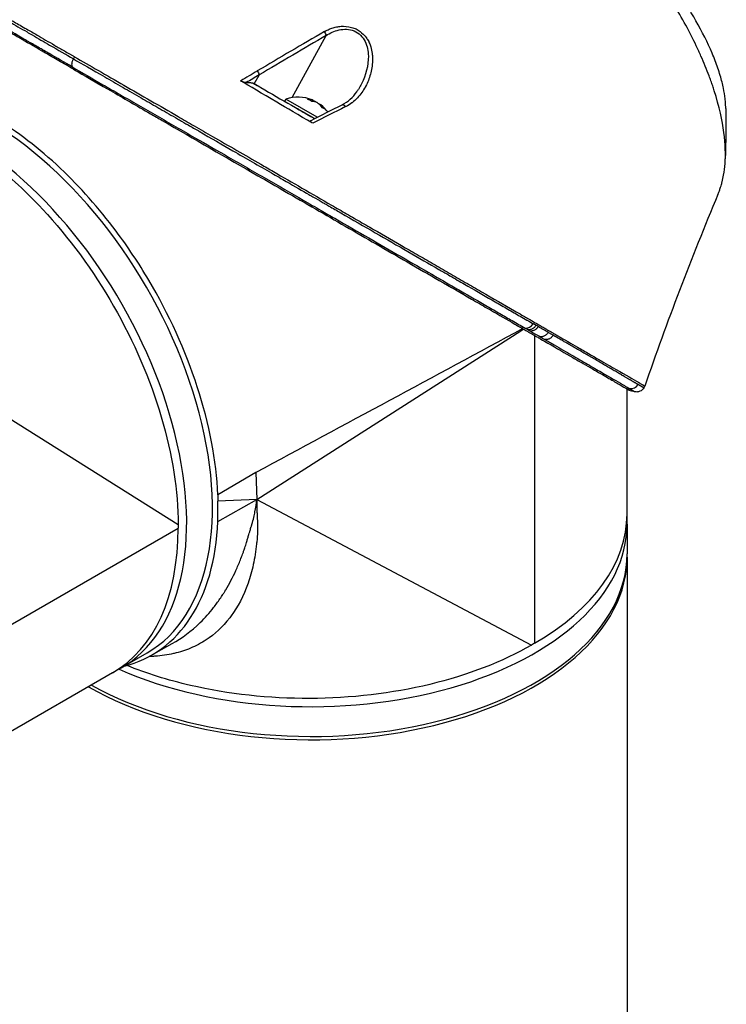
# Model space of a CAD drawing. Header units: millimetres. Extents: x 0 to 4378, y 0 to 2376.
# Tile 336 of 339: x 2673 to 2760, y 1789 to 1911. Entities that reach past the tile are written whole.
import ezdxf

# ---------------------------------------------------------------- set-up
doc = ezdxf.new("R2010")
doc.units = ezdxf.units.MM
doc.header["$LTSCALE"] = 0.2
doc.layers.add('01_Object Line', color=4, linetype='Continuous')

# ---------------------------------------------------------------- blocks, each defined once
blk = doc.blocks.new('Blk$A32R2-0W24N')
for p, q in [((5.43, 875.11), (5.43, 875.11)), ((-2.34, 866.93), (1.87, 874.59)), ((-29.18, 871.98), (-29.33, 871.73)), ((-7.13, 868.71), (-7, 868.64)), ((-7, 868.64), (-6.41, 869.72)), ((-6.32, 868.24), (-7, 868.64)), ((-3.24, 866.47), (-3.09, 866.73)), ((0.76, 864.51), (-3.09, 866.73)), ((0.14, 866.44), (0.25, 866.62)), ((0.59, 866.38), (0.61, 866.41)), ((0.44, 864.34), (-2.16, 865.84)), ((-1.55, 865.49), (-1.55, 865.49)), ((-1.55, 865.49), (-1.55, 865.49)), ((1.09, 866.05), (1.12, 866.11)), ((3.84, 866.05), (3.84, 866.05)), ((25.91, 838.15), (26.25, 838.36)), ((-6.7, 817.36), (25.91, 838.15)), ((27.58, 837.59), (27.58, 799.61)), ((-16.4, 814.24), (-48.91, 834.63)), ((17.98, 834.03), (17.98, 834.03)), ((18, 834.04), (18, 834.04)), ((39, 815.53), (39, 831)), ((41.06, 831.12), (41.2, 831.35)), ((10.65, 830.08), (10.65, 830.08)), ((-6.81, 820.68), (-11.5, 817.93)), ((-6.81, 820.68), (-6.7, 817.36)), ((-11.5, 817.93), (-11.48, 817.16)), ((-11.48, 814.64), (-6.7, 817.36)), ((-6.7, 817.36), (-11.48, 817.16)), ((-11.48, 814.64), (-11.48, 817.16)), ((-6.7, 817.36), (27.21, 799.39)), ((39, 814.3), (39, 815.53)), ((-16.4, 814.24), (-16.4, 813.81)), ((39, 814.3), (39, 810.63)), ((-49.3, 794.82), (-16.4, 813.81)), ((39, 810.22), (39, 623.23)), ((-19.75, 798.1), (-17.12, 799.58)), ((27.58, 799.61), (27.21, 799.39)), ((-23.42, 796.57), (-20.24, 798.41)), ((-24.48, 795.96), (-37.88, 788.23)), ((-23.42, 796.57), (-24.48, 795.96))]:
    blk.add_line(p, q)
for start, end in [(67.9855, 109.7607), (36.5242, 52.0145)]:
    blk.add_arc((-1.56, 862.47), 4.52, start, end)
for centre, major_axis, ratio, start_param, end_param in [((12.73, -329.77), (678.52, 1280.58), 0.58036, 0.750947, 0.759176), ((7.72, -330.59), (685.93, 1281.23), 0.577163, 0.753645, 0.761848), ((12.72, -335.93), (682.16, 1287.15), 0.580301, 0.759225, 0.761263), ((7.78, -336.27), (689.17, 1287.29), 0.577163, 0.761844, 0.763406), ((-1.69, 865.57), (-32.31, 18.65), 0.000022, 1.401729, 1.636771), ((-1.82, 862.62), (2.25, 3.9), 0.57735, 0.080554, 0.3277), ((-2.29, 862.89), (2.14, 3.71), 0.816497, 6.1984, 6.367971), ((-1.3, 862.33), (2.25, 3.9), 0.57735, 0.080554, 0.3277), ((-1.74, 862.58), (2.25, 3.9), 0.816497, 0.080554, 0.114044), ((-1.38, 862.37), (2.25, 3.9), 0.816497, 0.080554, 0.195507), ((-1.82, 862.62), (2.25, 3.9), 0.57735, 6.169141, 6.202632), ((-1.74, 862.58), (2.25, 3.9), 0.816497, 5.955485, 6.202632), ((-8.49, 850.23), (17.88, -30.96), 0.57735, 1.774055, 1.774076), ((-0.25, 864.74), (-2.21, 1.27), 0.000022, 5.341257, 5.447657), ((-0.25, 864.74), (-2.21, 1.27), 0.000022, 0.859657, 1.889101), ((-37.25, 91.98), (-485.44, -793.31), 0.582463, 3.889647, 3.895732), ((-1.38, 862.37), (2.25, 3.9), 0.816497, 5.955485, 6.202632), ((-0.54, 861.88), (2.14, 3.71), 0.57735, 6.1984, 6.367971), ((-39.74, 832.19), (19.5, -33.77), 0.57735, 0, 2.339416), ((-42.92, 830.35), (19.5, -33.77), 0.57735, 0, 2.223644), ((-42.92, 830.35), (19.5, -33.77), 0.57735, 0, 2.223644), ((26.72, 839.44), (-0.499, -0.867), 0.80827, 0.256115, 1.56999), ((21.14, 867.34), (-17.71, 30.68), 0.57735, 2.457593, 2.457595), ((13.57, 830.04), (-1.27, 2.2), 0.57735, 5.28831, 5.288393), ((12.02, 862.07), (17.65, -30.58), 0.57735, 5.589188, 5.589195), ((0, 819.2), (-26.7, 0), 0.57735, 4.138576, 4.138586), ((39.53, 832.02), (-0.506, -0.862), 0.986461, 0.298059, 1.577789), ((10.92, 830.36), (0.474, 0.515), 0.389271, 5.2089, 5.209486), ((10.3, 826.94), (2.78, -4.82), 0.57735, 2.040228, 2.040267), ((-10.61, 849.01), (-16.09, 27.88), 0.57735, 3.714306, 3.714316), ((-23.12, 841.78), (17.5, -30.31), 0.57735, 0.702575, 0.702579), ((-23.12, 841.78), (16.74, -29), 0.57735, 0.649241, 0.649245), ((-23.12, 841.78), (14.79, -25.61), 0.57735, 0.456595, 0.456596), ((-1.58, 823.42), (0.4, -0.693), 0.578031, 4.605956, 4.606013), ((-22.77, 841.98), (-14.54, 25.18), 0.57735, 3.562488, 3.56249), ((0, 815.53), (39, 0), 0.57735, 5.497787, 6.283185), ((0, 815.53), (39, 0), 0.57735, 5.497787, 6.283185), ((0, 814.3), (39, 0), 0.57735, 4.059541, 6.283185), ((0, 814.3), (39, 0), 0.57735, 4.059541, 6.283185), ((-39.39, 832.39), (19.76, -34.22), 0.57735, 6.121179, 7.017951), ((-43.98, 829.74), (19.5, -33.77), 0.57735, 0, 0.785398), ((-43.98, 829.74), (19.5, -33.77), 0.57735, 0, 0.785398), ((0, 810.22), (39, 0), 0.57735, 3.930948, 6.292251), ((0, 810.63), (39, 0), 0.57735, 3.943769, 6.283185), ((0, 819.2), (-24.25, 0), 0.57735, 1.227877, 1.22788), ((0, 819.2), (26.7, 0), 0.57735, 4.376321, 4.376325), ((0, 818.51), (25.5, 0), 0.57735, 4.360679, 4.360683), ((0, 819.2), (25.5, 0), 0.57735, 4.373896, 4.373901), ((0, 817.98), (-35, 0), 0.57735, 1.161114, 1.161121), ((-11.38, 801.01), (1.5, 0), 0.57735, 3.940147, 3.940165), ((0, 815.53), (35.95, 0), 0.57735, 4.146838, 4.146856), ((0, 815.53), (-35.75, 0), 0.57735, 1.01204, 1.012056)]:
    blk.add_ellipse(centre, major_axis=major_axis, ratio=ratio, start_param=start_param, end_param=end_param)
for points, knots in [([(50.22, 854.96), (50.22, 854.96), (50.22, 854.97), (50.27, 855.09), (50.32, 855.22), (50.41, 855.47), (50.46, 855.61), (50.57, 855.94), (50.63, 856.14), (50.71, 856.42), (50.73, 856.49), (50.81, 856.82), (50.87, 857.1), (51, 857.83), (51.06, 858.3), (51.25, 860.95), (51.01, 863.88), (49.7, 867.98), (49.64, 868.18), (49.5, 868.59), (49.43, 868.8), (49.28, 869.2), (49.21, 869.41), (48.83, 870.41), (48.49, 871.23), (47.94, 872.47), (47.75, 872.89), (46.74, 875.02), (45.8, 876.75), (44.48, 878.93), (44.22, 879.36), (41.71, 883.29), (39.07, 886.71), (34.39, 891.83), (32.51, 893.68), (29.64, 896.22), (28.68, 897.02), (26.75, 898.52), (25.77, 899.24), (24.81, 899.88)], [0.717541, 0.717541, 0.717541, 0.717541, 0.718212, 0.718212, 0.74576, 0.74576, 0.776284, 0.776284, 0.820204, 0.820204, 0.834927, 0.834927, 0.896521, 0.896521, 0.995652, 0.995652, 1.428405, 1.428405, 1.450296, 1.450296, 1.471663, 1.471663, 1.492327, 1.492327, 1.574835, 1.574835, 1.616316, 1.616316, 1.784634, 1.784634, 1.826029, 1.826029, 2.164003, 2.164003, 2.373598, 2.373598, 2.479923, 2.479923, 2.586935, 2.586935, 2.586935, 2.586935]), ([(51.18, 865.6), (51.18, 865.74), (51.18, 865.87), (51.16, 866.17), (51.15, 866.34), (51.13, 866.6), (51.12, 866.69), (51.06, 867.2), (50.99, 867.65), (50.85, 868.34), (50.79, 868.59), (50.66, 869.12), (50.58, 869.4), (50.41, 869.97), (50.32, 870.27), (50.11, 870.87), (50, 871.18), (49.76, 871.8), (49.63, 872.11), (48.95, 873.7), (48.28, 875.04), (47.32, 876.73), (47.13, 877.06), (46.53, 878.07), (46.1, 878.76), (45.18, 880.16), (44.7, 880.86), (43.94, 881.91), (43.69, 882.26), (43.18, 882.95), (42.91, 883.29), (42.38, 883.97), (42.11, 884.31), (41.56, 885), (41.28, 885.34), (40.86, 885.84), (40.73, 885.99), (38.5, 888.61), (36.21, 890.97), (33.56, 893.39), (33.26, 893.65), (32.45, 894.37), (31.92, 894.81), (30.62, 895.88), (29.84, 896.5), (28.67, 897.37), (28.28, 897.66), (27.5, 898.21), (27.12, 898.47), (26.73, 898.73)], [1.308609, 1.308609, 1.308609, 1.308609, 1.384705, 1.384705, 1.477831, 1.477831, 1.526561, 1.526561, 1.759973, 1.759973, 1.890971, 1.890971, 2.029156, 2.029156, 2.171186, 2.171186, 2.316283, 2.316283, 2.460898, 2.460898, 3.049329, 3.049329, 3.189055, 3.189055, 3.478614, 3.478614, 3.769885, 3.769885, 3.913253, 3.913253, 4.056001, 4.056001, 4.19686, 4.19686, 4.341119, 4.341119, 4.411312, 4.411312, 5.498875, 5.498875, 5.634552, 5.634552, 5.872375, 5.872375, 6.229939, 6.229939, 6.408513, 6.408513, 6.587137, 6.587137, 6.587137, 6.587137]), ([(-29.32, 870.44), (-29.94, 870.8), (-30.54, 871.15), (-31.7, 871.81), (-32.25, 872.13), (-33.84, 873.05), (-34.79, 873.6), (-36.2, 874.42), (-36.72, 874.71), (-37.45, 875.13), (-37.7, 875.28), (-38.2, 875.57), (-38.45, 875.71), (-38.9, 875.97), (-39.1, 876.08), (-39.28, 876.19)], [0, 0, 0, 0, 0.264332, 0.264332, 0.528758, 0.528758, 1.056139, 1.056139, 1.406505, 1.406505, 1.606603, 1.606603, 1.835356, 1.835356, 2.053692, 2.053692, 2.053692, 2.053692]), ([(-37.24, 876.3), (-36.55, 875.9), (-35.81, 875.47), (-35.05, 875.03), (-34.84, 874.91), (-34.63, 874.79), (-34.41, 874.66), (-33.7, 874.25), (-32.97, 873.83), (-32.26, 873.42), (-31.24, 872.83), (-30.24, 872.25), (-29.33, 871.73)], [0.8042804, 0.8042804, 0.8042804, 0.8042804, 0.8597114, 0.8597114, 0.8597114, 0.875, 0.875, 0.875, 0.9263298, 0.9263298, 0.9263298, 0.9999663, 0.9999663, 0.9999663, 0.9999663]), ([(-37.1, 876.55), (-36.95, 876.46), (-36.8, 876.37), (-36.17, 876.01), (-35.66, 875.72), (-34.7, 875.16), (-34.26, 874.91), (-33.12, 874.25), (-32.4, 873.83), (-31.24, 873.16), (-30.84, 872.94), (-30.23, 872.58), (-30.03, 872.46), (-29.71, 872.28), (-29.61, 872.22), (-29.45, 872.13), (-29.4, 872.1), (-29.32, 872.06), (-29.29, 872.04), (-29.24, 872.01), (-29.21, 871.99), (-29.18, 871.98)], [-1.392543, -1.392543, -1.392543, -1.392543, -1.28633, -1.28633, -0.964845, -0.964845, -0.723574, -0.723574, -0.36177, -0.36177, -0.180858, -0.180858, -0.090444, -0.090444, -0.045229, -0.045229, -0.022617, -0.022617, -0.011309, -0.011309, -0.000001, -0.000001, -0.000001, -0.000001]), ([(-29.47, 870.72), (-30.42, 871.27), (-31.39, 871.83), (-32.33, 872.37), (-32.36, 872.39), (-32.39, 872.4), (-32.42, 872.42), (-32.9, 872.7), (-33.38, 872.98), (-33.85, 873.25), (-34.09, 873.39), (-34.32, 873.52), (-34.55, 873.65), (-34.67, 873.72), (-34.78, 873.79), (-34.89, 873.85), (-34.95, 873.88), (-35, 873.91), (-35.06, 873.94), (-35.06, 873.95), (-35.06, 873.95), (-35.06, 873.95), (-35.12, 873.98), (-35.2, 874.03), (-35.23, 874.05), (-35.73, 874.34), (-36.36, 874.7), (-37.02, 875.08), (-37.35, 875.27), (-37.7, 875.47), (-38.04, 875.67), (-38.14, 875.73), (-38.24, 875.79), (-38.34, 875.84)], [0.0000259, 0.0000259, 0.0000259, 0.0000259, 0.0607503, 0.0607503, 0.0607503, 0.0625, 0.0625, 0.0625, 0.09375, 0.09375, 0.09375, 0.109375, 0.109375, 0.109375, 0.1171875, 0.1171875, 0.1171875, 0.1209386, 0.1209386, 0.1209386, 0.1210938, 0.1210938, 0.1210938, 0.125, 0.125, 0.125, 0.1875, 0.1875, 0.1875, 0.21875, 0.21875, 0.21875, 0.2280382, 0.2280382, 0.2280382, 0.2280382]), ([(1.65, 875.08), (1.8, 875.17), (1.95, 875.24), (2.11, 875.31), (2.26, 875.39), (2.39, 875.44), (2.58, 875.5), (2.77, 875.56), (2.95, 875.61), (3.14, 875.65), (3.24, 875.67), (3.34, 875.69), (3.44, 875.7), (3.52, 875.71), (3.61, 875.72), (3.7, 875.73), (4.13, 875.76), (4.56, 875.73), (5.01, 875.6), (5.2, 875.55), (5.39, 875.48), (5.56, 875.4), (5.93, 875.22), (6.2, 875), (6.43, 874.78), (6.6, 874.61), (6.77, 874.41), (6.9, 874.22), (6.92, 874.18), (6.94, 874.15), (6.96, 874.11), (7.02, 874.03), (7.07, 873.93), (7.12, 873.84), (7.14, 873.79), (7.17, 873.73), (7.19, 873.68), (7.26, 873.53), (7.33, 873.34), (7.37, 873.2), (7.46, 872.93), (7.52, 872.65), (7.55, 872.36), (7.57, 872.21), (7.58, 872.05), (7.59, 871.89), (7.6, 871.73), (7.6, 871.58), (7.59, 871.45), (7.57, 870.91), (7.48, 870.34), (7.33, 869.81), (7.18, 869.29), (7, 868.81), (6.73, 868.32), (6.73, 868.3), (6.72, 868.29), (6.71, 868.27), (6.57, 868.02), (6.42, 867.78), (6.26, 867.55), (6.1, 867.32), (5.94, 867.13), (5.73, 866.91), (5.72, 866.9), (5.71, 866.89), (5.71, 866.88), (5.51, 866.67), (5.32, 866.49), (5.08, 866.31), (5.07, 866.3), (5.05, 866.29), (5.04, 866.28), (4.81, 866.11), (4.6, 865.98), (4.27, 865.81)], [0, 0, 0, 0, 0.03125, 0.03125, 0.03125, 0.0625, 0.0625, 0.0625, 0.09375, 0.09375, 0.09375, 0.110985, 0.110985, 0.110985, 0.125, 0.125, 0.125, 0.1875, 0.1875, 0.1875, 0.213151, 0.213151, 0.213151, 0.266654, 0.266654, 0.266654, 0.305187, 0.305187, 0.305187, 0.3125, 0.3125, 0.3125, 0.332554, 0.332554, 0.332554, 0.34375, 0.34375, 0.34375, 0.375, 0.375, 0.375, 0.4375, 0.4375, 0.4375, 0.469225, 0.469225, 0.469225, 0.5, 0.5, 0.5, 0.625, 0.625, 0.625, 0.746043, 0.746043, 0.746043, 0.75, 0.75, 0.75, 0.8125, 0.8125, 0.8125, 0.875, 0.875, 0.875, 0.877935, 0.877935, 0.877935, 0.9375, 0.9375, 0.9375, 0.940676, 0.940676, 0.940676, 1, 1, 1, 1]), ([(1.87, 874.59), (2.35, 874.9), (2.87, 875.15), (4.06, 875.41), (4.72, 875.4), (5.92, 874.91), (6.41, 874.42), (6.96, 873.29), (7.07, 872.67), (7.1, 870.86), (6.76, 869.7), (6.14, 868.43), (6.02, 868.22), (5.9, 868.02)], [0, 0, 0, 0, 0.125, 0.125, 0.25, 0.25, 0.375, 0.375, 0.5, 0.5, 0.75, 0.75, 0.8020316, 0.8020316, 0.8020316, 0.8020316]), ([(-29.33, 871.72), (-29.35, 871.68), (-29.38, 871.64), (-29.4, 871.59), (-29.42, 871.55), (-29.44, 871.5), (-29.45, 871.46), (-29.47, 871.41), (-29.49, 871.36), (-29.5, 871.31), (-29.51, 871.27), (-29.52, 871.22), (-29.53, 871.17), (-29.53, 871.13), (-29.54, 871.08), (-29.54, 871.04), (-29.54, 871), (-29.53, 870.95), (-29.53, 870.92), (-29.52, 870.88), (-29.52, 870.84), (-29.51, 870.81), (-29.5, 870.77), (-29.48, 870.74), (-29.47, 870.72)], [0, 0, 0, 0, 0.125, 0.125, 0.125, 0.25, 0.25, 0.25, 0.375, 0.375, 0.375, 0.5, 0.5, 0.5, 0.625, 0.625, 0.625, 0.75, 0.75, 0.75, 0.875, 0.875, 0.875, 1, 1, 1, 1]), ([(-29.33, 871.72), (-28.28, 871.12), (-27, 870.38), (-25.46, 869.49), (-24.77, 869.1), (-24.04, 868.67), (-23.25, 868.22), (-23.23, 868.21), (-23.21, 868.2), (-23.2, 868.19), (-22.49, 867.78), (-21.75, 867.35), (-20.96, 866.9), (-20.3, 866.52), (-19.62, 866.13), (-18.9, 865.71), (-18.81, 865.66), (-18.72, 865.61), (-18.63, 865.55), (-17.93, 865.15), (-17.2, 864.74), (-16.46, 864.3), (-16.39, 864.27), (-16.32, 864.23), (-16.25, 864.19), (-15.9, 863.98), (-15.53, 863.77), (-15.16, 863.56), (-14.94, 863.43), (-14.72, 863.31), (-14.5, 863.18), (-14.39, 863.11), (-14.27, 863.05), (-14.16, 862.98), (-14.06, 862.93), (-13.98, 862.88), (-13.86, 862.81), (-13.85, 862.8), (-13.84, 862.8), (-13.82, 862.79), (-12.33, 861.93), (-10.94, 861.13), (-9.65, 860.38), (-8.81, 859.9), (-8.02, 859.45), (-7.27, 859.02), (-6.43, 858.53), (-5.63, 858.07), (-4.89, 857.65), (-4.24, 857.27), (-3.63, 856.92), (-3.06, 856.59), (-1.98, 855.97), (-1.05, 855.44), (-0.27, 854.99), (-0.1, 854.89), (0.07, 854.79), (0.23, 854.7), (0.66, 854.45), (1.05, 854.23), (1.38, 854.04), (1.54, 853.94), (1.69, 853.85), (1.83, 853.77), (1.88, 853.75), (1.92, 853.72), (1.96, 853.7), (1.99, 853.69), (2.01, 853.67), (2.03, 853.66), (2.06, 853.64), (2.1, 853.62), (2.12, 853.6), (2.14, 853.6), (2.15, 853.59), (2.17, 853.58), (2.17, 853.58), (2.18, 853.58), (2.18, 853.58), (2.18, 853.57), (2.18, 853.57), (2.18, 853.57), (2.19, 853.57), (2.2, 853.56), (2.21, 853.55), (2.7, 853.27), (3.19, 852.99), (3.67, 852.72), (5.14, 851.87), (6.56, 851.05), (7.92, 850.27), (9.32, 849.46), (10.67, 848.68), (11.96, 847.94), (13.29, 847.17), (14.56, 846.44), (15.78, 845.74), (16.18, 845.51), (16.58, 845.28), (16.97, 845.06), (17.18, 844.93), (17.39, 844.81), (17.6, 844.69), (18.21, 844.34), (18.79, 844), (19.37, 843.68), (20.54, 843), (21.66, 842.35), (22.71, 841.75), (23.25, 841.43), (23.78, 841.13), (24.29, 840.84), (24.81, 840.54), (25.32, 840.25), (25.81, 839.96), (26.36, 839.64), (26.9, 839.34), (27.42, 839.04)], [0.0000003, 0.0000003, 0.0000003, 0.0000003, 0.0859853, 0.0859853, 0.0859853, 0.1241981, 0.1241981, 0.1241981, 0.125, 0.125, 0.125, 0.1589987, 0.1589987, 0.1589987, 0.1875, 0.1875, 0.1875, 0.1911709, 0.1911709, 0.1911709, 0.21875, 0.21875, 0.21875, 0.2212271, 0.2212271, 0.2212271, 0.234375, 0.234375, 0.234375, 0.2421875, 0.2421875, 0.2421875, 0.2460938, 0.2460938, 0.2460938, 0.2496161, 0.2496161, 0.2496161, 0.25, 0.25, 0.25, 0.2912742, 0.2912742, 0.2912742, 0.3179228, 0.3179228, 0.3179228, 0.3481944, 0.3481944, 0.3481944, 0.375, 0.375, 0.375, 0.4261619, 0.4261619, 0.4261619, 0.4375, 0.4375, 0.4375, 0.46875, 0.46875, 0.46875, 0.484375, 0.484375, 0.484375, 0.4893023, 0.4893023, 0.4893023, 0.4921875, 0.4921875, 0.4921875, 0.4960938, 0.4960938, 0.4960938, 0.4980469, 0.4980469, 0.4980469, 0.4986572, 0.4986572, 0.4986572, 0.4992676, 0.4992676, 0.4992676, 0.5, 0.5, 0.5, 0.5215625, 0.5215625, 0.5215625, 0.5877727, 0.5877727, 0.5877727, 0.656049, 0.656049, 0.656049, 0.7265974, 0.7265974, 0.7265974, 0.75, 0.75, 0.75, 0.7627993, 0.7627993, 0.7627993, 0.7996666, 0.7996666, 0.7996666, 0.8755356, 0.8755356, 0.8755356, 0.9146293, 0.9146293, 0.9146293, 0.9545641, 0.9545641, 0.9545641, 1, 1, 1, 1]), ([(-29.18, 871.98), (-28.25, 871.44), (-27.26, 870.87), (-25.22, 869.69), (-24.17, 869.08), (-20.92, 867.21), (-18.67, 865.91), (-15.73, 864.21), (-15.07, 863.83), (-13.66, 863.02), (-12.91, 862.58), (-10.16, 861), (-8.17, 859.85), (-5.68, 858.41), (-5.16, 858.11), (-3.46, 857.13), (-2.28, 856.45), (0.12, 855.06), (1.34, 854.36), (3.17, 853.3), (3.78, 852.94), (5.03, 852.23), (5.66, 851.86), (6.92, 851.13), (7.56, 850.76), (9.53, 849.63), (10.84, 848.87), (12.78, 847.75), (13.43, 847.38), (14.75, 846.62), (15.41, 846.24), (16.73, 845.47), (17.4, 845.09), (18.38, 844.52), (18.71, 844.33), (19.72, 843.74), (20.39, 843.36), (22.46, 842.16), (23.81, 841.38), (25.41, 840.46), (25.72, 840.28), (26.43, 839.87), (26.83, 839.64), (27.48, 839.27), (27.71, 839.13), (28.02, 838.95), (28.06, 838.93), (28.16, 838.87), (28.21, 838.84), (28.44, 838.71), (28.58, 838.63), (28.83, 838.49), (28.9, 838.45), (29.1, 838.33), (29.2, 838.27), (29.42, 838.14), (29.53, 838.08), (29.71, 837.98), (29.78, 837.94), (29.91, 837.86), (29.97, 837.83), (30.11, 837.75), (30.18, 837.71), (30.31, 837.63), (30.38, 837.59), (31.3, 837.06), (32.12, 836.58), (33.4, 835.85), (33.87, 835.57), (34.77, 835.06), (35.19, 834.81), (35.79, 834.47), (35.97, 834.36), (36.53, 834.04), (36.88, 833.84), (38.48, 832.92), (39.47, 832.34), (40.19, 831.93), (40.23, 831.91), (40.3, 831.87), (40.33, 831.85), (40.4, 831.81), (40.43, 831.79), (40.48, 831.76), (40.51, 831.74), (40.65, 831.66), (40.75, 831.6), (40.87, 831.54), (40.89, 831.52), (40.93, 831.5), (40.95, 831.49), (40.99, 831.47), (41.01, 831.46), (41.04, 831.44), (41.06, 831.43), (41.09, 831.41), (41.11, 831.4), (41.14, 831.38), (41.15, 831.37), (41.16, 831.37), (41.17, 831.36), (41.18, 831.36), (41.18, 831.36), (41.19, 831.35), (41.19, 831.35), (41.19, 831.35), (41.2, 831.35), (41.2, 831.35)], [-21.001083, -21.001083, -21.001083, -21.001083, -20.328863, -20.328863, -19.655828, -19.655828, -18.308332, -18.308332, -17.924512, -17.924512, -17.485993, -17.485993, -16.316696, -16.316696, -16.006668, -16.006668, -15.296307, -15.296307, -14.534305, -14.534305, -14.139555, -14.139555, -13.730091, -13.730091, -13.30546, -13.30546, -12.401825, -12.401825, -11.929878, -11.929878, -11.437802, -11.437802, -10.9252, -10.9252, -10.663362, -10.663362, -10.117833, -10.117833, -8.934625, -8.934625, -8.645977, -8.645977, -8.260408, -8.260408, -8.006475, -8.006475, -7.961161, -7.961161, -7.91407, -7.91407, -7.778509, -7.778509, -7.724161, -7.724161, -7.666804, -7.666804, -7.602838, -7.602838, -7.565627, -7.565627, -7.532521, -7.532521, -7.488032, -7.488032, -7.450837, -7.450837, -6.924212, -6.924212, -6.587553, -6.587553, -6.265466, -6.265466, -6.109966, -6.109966, -5.79866, -5.79866, -4.627003, -4.627003, -4.564096, -4.564096, -4.501625, -4.501625, -4.439084, -4.439084, -4.389917, -4.389917, -4.135415, -4.135415, -4.06302, -4.06302, -4.00074, -4.00074, -3.938004, -3.938004, -3.858125, -3.858125, -3.782258, -3.782258, -3.697501, -3.697501, -3.658476, -3.658476, -3.601749, -3.601749, -3.53559, -3.53559, -3.48246, -3.48246, -3.48246, -3.48246]), ([(-29.47, 870.72), (-28.28, 870.03), (-27.01, 869.29), (-25.68, 868.53), (-24.98, 868.12), (-24.25, 867.71), (-23.52, 867.28), (-22.79, 866.86), (-22.04, 866.43), (-21.29, 866), (-20.53, 865.56), (-19.77, 865.12), (-19, 864.68), (-18.23, 864.23), (-17.45, 863.78), (-16.67, 863.33), (-15.89, 862.89), (-15.11, 862.43), (-14.33, 861.98), (-12.94, 861.19), (-11.56, 860.39), (-10.18, 859.6), (-9.4, 859.14), (-8.62, 858.7), (-7.85, 858.25), (-7.06, 857.8), (-6.28, 857.35), (-5.51, 856.9), (-3.97, 856.01), (-2.45, 855.14), (-0.95, 854.28), (-0.21, 853.85), (0.52, 853.42), (1.25, 853.01), (1.81, 852.68), (2.38, 852.36), (2.93, 852.04), (4.36, 851.21), (5.76, 850.4), (7.13, 849.62), (8.49, 848.83), (9.83, 848.06), (11.12, 847.31), (12.42, 846.57), (13.68, 845.84), (14.9, 845.14), (15.51, 844.79), (16.11, 844.44), (16.7, 844.1), (17.29, 843.76), (17.87, 843.42), (18.45, 843.09), (19.59, 842.43), (20.69, 841.8), (21.76, 841.18), (22.29, 840.88), (22.81, 840.58), (23.32, 840.28), (23.83, 839.99), (24.33, 839.7), (24.82, 839.42), (25.36, 839.11), (25.89, 838.8), (26.41, 838.5)], [0, 0, 0, 0, 0.0671031, 0.0671031, 0.0671031, 0.1029277, 0.1029277, 0.1029277, 0.1387919, 0.1387919, 0.1387919, 0.1747111, 0.1747111, 0.1747111, 0.2106779, 0.2106779, 0.2106779, 0.2467042, 0.2467042, 0.2467042, 0.3103939, 0.3103939, 0.3103939, 0.3465771, 0.3465771, 0.3465771, 0.383319, 0.383319, 0.383319, 0.4564224, 0.4564224, 0.4564224, 0.4927866, 0.4927866, 0.4927866, 0.5210907, 0.5210907, 0.5210907, 0.5939582, 0.5939582, 0.5939582, 0.6669229, 0.6669229, 0.6669229, 0.7399622, 0.7399622, 0.7399622, 0.7765034, 0.7765034, 0.7765034, 0.8130598, 0.8130598, 0.8130598, 0.886194, 0.886194, 0.886194, 0.9227702, 0.9227702, 0.9227702, 0.9593497, 0.9593497, 0.9593497, 1, 1, 1, 1]), ([(-29.32, 870.44), (-28.79, 870.14), (-27.19, 869.21), (-23.17, 866.89), (-21.52, 865.94), (-19.33, 864.67), (-18.85, 864.39), (-14.43, 861.85), (-10.43, 859.53), (-5.44, 856.65), (-4.34, 856.02), (-0.68, 853.91), (1.83, 852.46), (5.52, 850.33), (6.79, 849.59), (9.34, 848.12), (10.63, 847.38), (13.23, 845.87), (14.55, 845.11), (17.2, 843.58), (18.53, 842.81), (20.47, 841.7), (21.11, 841.32), (22.8, 840.35), (23.82, 839.76), (25.02, 839.07), (25.26, 838.93), (25.65, 838.71), (25.79, 838.62), (26.08, 838.45), (26.19, 838.39), (26.43, 838.25), (26.56, 838.18), (26.8, 838.04), (26.91, 837.98), (27.22, 837.8), (27.42, 837.68), (27.67, 837.54), (27.73, 837.5), (27.85, 837.43), (27.91, 837.4), (28.13, 837.27), (28.24, 837.21), (28.66, 836.97), (28.94, 836.81), (30.32, 836.01), (31.36, 835.41), (32.76, 834.6), (33.19, 834.35), (34.38, 833.66), (35.1, 833.25), (36.33, 832.54), (36.86, 832.24), (37.53, 831.85), (37.72, 831.74), (38.26, 831.43), (38.55, 831.25), (39.01, 830.99), (39.17, 830.9), (39.37, 830.79), (39.41, 830.76), (39.39, 830.77), (39.38, 830.78), (39.32, 830.81), (39.28, 830.84), (39.17, 830.9), (39.09, 830.94), (39, 831)], [-15.738203, -15.738203, -15.738203, -15.738203, -14.793481, -14.793481, -14.173934, -14.173934, -13.996984, -13.996984, -12.579476, -12.579476, -12.176243, -12.176243, -11.215253, -11.215253, -10.695697, -10.695697, -10.142358, -10.142358, -9.539575, -9.539575, -8.883963, -8.883963, -8.543526, -8.543526, -7.972636, -7.972636, -7.829924, -7.829924, -7.73886, -7.73886, -7.680875, -7.680875, -7.616244, -7.616244, -7.560081, -7.560081, -7.459116, -7.459116, -7.430908, -7.430908, -7.397967, -7.397967, -7.318024, -7.318024, -7.146824, -7.146824, -6.455961, -6.455961, -6.135134, -6.135134, -5.518203, -5.518203, -4.951279, -4.951279, -4.691225, -4.691225, -4.182012, -4.182012, -3.710062, -3.710062, -3.272291, -3.272291, -3.069642, -3.069642, -2.879581, -2.879581, -2.656561, -2.656561, -2.656561, -2.656561]), ([(-7.99, 868.78), (-8.09, 868.79), (-8.2, 868.81), (-8.38, 868.86), (-8.45, 868.88), (-8.54, 868.92), (-8.58, 868.94), (-8.63, 868.97), (-8.66, 868.98), (-8.69, 869)], [0, 0, 0, 0, 0.049407, 0.049407, 0.0845377, 0.0845377, 0.1006426, 0.1006426, 0.1144911, 0.1144911, 0.1144911, 0.1144911]), ([(0.2, 863.78), (-1.49, 864.75), (-3.03, 865.67), (-6.05, 867.44), (-7.6, 868.35), (-8.69, 869)], [0.000003, 0.000003, 0.000003, 0.000003, 0.596138, 0.596138, 1.498187, 1.498187, 1.498187, 1.498187]), ([(-7.13, 868.71), (-7.27, 868.72), (-7.41, 868.74), (-7.7, 868.76), (-7.85, 868.77), (-7.99, 868.78)], [-0.1420846, -0.1420846, -0.1420846, -0.1420846, -0.071052, -0.071052, 0, 0, 0, 0]), ([(3.84, 866.05), (4.58, 866.42), (5.17, 866.97), (5.72, 867.74), (5.79, 867.85), (5.86, 867.96)], [0, 0, 0, 0, 0.3192859, 0.3192859, 0.3700281, 0.3700281, 0.3700281, 0.3700281]), ([(3.84, 866.05), (3.86, 866.06), (3.88, 866.07), (3.91, 866.07), (4.04, 866.07), (4.19, 865.94), (4.27, 865.81)], [0.3887261, 0.3887261, 0.3887261, 0.3887261, 0.4975483, 0.4975483, 0.4975483, 1, 1, 1, 1]), ([(-11.5, 817.93), (-11.68, 822.13), (-12.54, 826.66), (-15.49, 835.73), (-17.53, 840.2), (-21.27, 846.52), (-22.62, 848.54), (-26.19, 853.3), (-28.5, 855.91), (-33.56, 860.68), (-36.29, 862.77), (-39.03, 864.39)], [0.000001, 0.000001, 0.000001, 0.000001, 1.509107, 1.509107, 2.980726, 2.980726, 3.709428, 3.709428, 4.786993, 4.786993, 5.948512, 5.948512, 5.948512, 5.948512]), ([(0.2, 863.78), (0.18, 863.79), (0.17, 863.8), (0.13, 863.82), (0.12, 863.83), (0.07, 863.87), (0.05, 863.89), (0, 863.93), (-0.01, 863.96), (-0.04, 864), (-0.05, 864.03), (-0.04, 864.08), (-0.03, 864.11), (0.01, 864.13), (0.01, 864.13), (0.01, 864.13)], [0.00000015, 0.00000015, 0.00000015, 0.00000015, 0.00611289, 0.00611289, 0.01218263, 0.01218263, 0.02278958, 0.02278958, 0.03513431, 0.03513431, 0.05083858, 0.05083858, 0.07078886, 0.07078886, 0.07133703, 0.07133703, 0.07133703, 0.07133703]), ([(-39.19, 858.76), (-37.11, 857.14), (-35.09, 855.27), (-29.86, 849.67), (-26.88, 845.6), (-21.84, 836.81), (-19.84, 832.15), (-17.11, 822.91), (-16.4, 818.38), (-16.4, 814.24)], [0.633852, 0.633852, 0.633852, 0.633852, 1.529963, 1.529963, 3.044033, 3.044033, 4.566466, 4.566466, 6.088612, 6.088612, 6.088612, 6.088612]), ([(26.41, 838.5), (26.42, 838.5), (26.43, 838.49), (26.44, 838.49), (26.54, 838.43), (26.64, 838.37), (26.75, 838.31)], [0, 0, 0, 0, 0.084771, 0.084771, 0.084771, 1, 1, 1, 1]), ([(27.75, 838.84), (27.73, 838.8), (27.7, 838.76), (27.67, 838.71), (27.64, 838.67), (27.6, 838.63), (27.56, 838.59), (27.52, 838.55), (27.48, 838.52), (27.44, 838.49), (27.4, 838.45), (27.35, 838.42), (27.3, 838.4), (27.26, 838.37), (27.21, 838.35), (27.16, 838.34), (27.11, 838.32), (27.06, 838.31), (27.02, 838.3), (26.97, 838.3), (26.92, 838.29), (26.88, 838.29), (26.83, 838.29), (26.79, 838.3), (26.75, 838.31)], [0, 0, 0, 0, 0.125, 0.125, 0.125, 0.25, 0.25, 0.25, 0.375, 0.375, 0.375, 0.5, 0.5, 0.5, 0.625, 0.625, 0.625, 0.75, 0.75, 0.75, 0.875, 0.875, 0.875, 1, 1, 1, 1]), ([(28.04, 838.68), (28.01, 838.64), (27.98, 838.59), (27.95, 838.55), (27.92, 838.51), (27.88, 838.47), (27.84, 838.43), (27.8, 838.39), (27.76, 838.36), (27.72, 838.32), (27.68, 838.29), (27.63, 838.26), (27.58, 838.24), (27.54, 838.21), (27.49, 838.19), (27.44, 838.18), (27.39, 838.16), (27.34, 838.15), (27.29, 838.14), (27.25, 838.13), (27.2, 838.13), (27.15, 838.13), (27.11, 838.13), (27.07, 838.14), (27.02, 838.15)], [0, 0, 0, 0, 0.125, 0.125, 0.125, 0.25, 0.25, 0.25, 0.375, 0.375, 0.375, 0.5, 0.5, 0.5, 0.625, 0.625, 0.625, 0.75, 0.75, 0.75, 0.875, 0.875, 0.875, 1, 1, 1, 1]), ([(29.26, 837.97), (29.06, 838.09), (28.85, 838.21), (28.65, 838.33), (28.45, 838.44), (28.24, 838.56), (28.04, 838.68)], [0, 0, 0, 0, 0.499983, 0.499983, 0.499983, 1, 1, 1, 1]), ([(27.02, 838.15), (27.23, 838.03), (27.43, 837.91), (27.64, 837.79), (27.84, 837.67), (28.05, 837.56), (28.25, 837.44)], [0, 0, 0, 0, 0.500049, 0.500049, 0.500049, 1, 1, 1, 1]), ([(29.26, 837.97), (29.24, 837.93), (29.21, 837.88), (29.18, 837.84), (29.14, 837.8), (29.11, 837.76), (29.07, 837.72), (29.03, 837.68), (28.99, 837.65), (28.95, 837.61), (28.91, 837.58), (28.86, 837.55), (28.81, 837.53), (28.77, 837.5), (28.72, 837.48), (28.67, 837.47), (28.62, 837.45), (28.57, 837.44), (28.52, 837.43), (28.48, 837.43), (28.43, 837.42), (28.38, 837.42), (28.34, 837.42), (28.29, 837.43), (28.25, 837.44)], [0, 0, 0, 0, 0.125, 0.125, 0.125, 0.25, 0.25, 0.25, 0.375, 0.375, 0.375, 0.496983, 0.496983, 0.496983, 0.625, 0.625, 0.625, 0.75, 0.75, 0.75, 0.875, 0.875, 0.875, 1, 1, 1, 1]), ([(29.87, 837.62), (29.85, 837.58), (29.82, 837.53), (29.79, 837.49), (29.75, 837.45), (29.72, 837.41), (29.68, 837.37), (29.64, 837.33), (29.6, 837.29), (29.56, 837.26), (29.51, 837.23), (29.47, 837.2), (29.42, 837.18), (29.37, 837.15), (29.32, 837.13), (29.27, 837.12), (29.23, 837.1), (29.18, 837.09), (29.13, 837.08), (29.08, 837.07), (29.03, 837.07), (28.99, 837.07), (28.94, 837.07), (28.9, 837.08), (28.86, 837.09)], [0, 0, 0, 0, 0.125, 0.125, 0.125, 0.25, 0.25, 0.25, 0.375, 0.375, 0.375, 0.5, 0.5, 0.5, 0.625, 0.625, 0.625, 0.75, 0.75, 0.75, 0.875, 0.875, 0.875, 1, 1, 1, 1]), ([(28.86, 837.09), (29.05, 836.98), (29.25, 836.86), (29.44, 836.75), (29.63, 836.64), (29.83, 836.53), (30.02, 836.42), (30.77, 835.98), (31.49, 835.57), (32.17, 835.17), (32.86, 834.77), (33.52, 834.39), (34.13, 834.04), (34.75, 833.68), (35.32, 833.35), (35.85, 833.05), (36.9, 832.44), (37.77, 831.93), (38.44, 831.54), (38.56, 831.47), (38.67, 831.41), (38.77, 831.35), (38.82, 831.32), (38.86, 831.3), (38.91, 831.27), (39.05, 831.19), (39.18, 831.11), (39.29, 831.04)], [0, 0, 0, 0, 0.037905, 0.037905, 0.037905, 0.076407, 0.076407, 0.076407, 0.228573, 0.228573, 0.228573, 0.383709, 0.383709, 0.383709, 0.538779, 0.538779, 0.538779, 0.846375, 0.846375, 0.846375, 0.899464, 0.899464, 0.899464, 0.923234, 0.923234, 0.923234, 1, 1, 1, 1]), ([(29.87, 837.62), (29.77, 837.68), (29.67, 837.74), (29.47, 837.85), (29.37, 837.91), (29.26, 837.97)], [0.000007, 0.000007, 0.000007, 0.000007, 0.4987592, 0.4987592, 1, 1, 1, 1]), ([(39.29, 831.04), (39.37, 831), (39.44, 830.96), (39.51, 830.92), (39.56, 830.89), (39.6, 830.86), (39.64, 830.84), (39.7, 830.81), (39.75, 830.78), (39.79, 830.75), (39.84, 830.73), (39.87, 830.7), (39.9, 830.69), (39.92, 830.68), (39.93, 830.67), (39.94, 830.67), (39.96, 830.65), (39.97, 830.65), (39.97, 830.64), (39.98, 830.64), (39.98, 830.64), (39.98, 830.64)], [0, 0, 0, 0, 0.038515, 0.038515, 0.038515, 0.0665662, 0.0665662, 0.0665662, 0.1051222, 0.1051222, 0.1051222, 0.1435792, 0.1435792, 0.1435792, 0.1627903, 0.1627903, 0.1627903, 0.1959954, 0.1959954, 0.1959954, 0.2193625, 0.2193625, 0.2193625, 0.2193625]), ([(41.06, 831.12), (41.01, 831.02), (40.94, 830.94), (40.78, 830.79), (40.68, 830.74), (40.49, 830.65), (40.38, 830.63), (40.23, 830.61), (40.18, 830.61), (40.08, 830.62), (40.03, 830.63), (39.98, 830.64)], [0, 0, 0, 0, 0.0326057, 0.0326057, 0.0646561, 0.0646561, 0.0966177, 0.0966177, 0.1115082, 0.1115082, 0.1301184, 0.1301184, 0.1301184, 0.1301184]), ([(-6.7, 817.36), (-6.71, 816.91), (-6.7, 816.43), (-6.68, 815.94), (-6.68, 815.94), (-6.68, 815.93), (-6.68, 815.93), (-6.67, 815.75), (-6.66, 815.55), (-6.65, 815.32), (-6.64, 815.09), (-6.62, 814.84), (-6.61, 814.56), (-6.61, 814.56), (-6.61, 814.55), (-6.61, 814.55), (-6.6, 814.21), (-6.6, 813.93), (-6.59, 813.71), (-6.59, 813.6), (-6.6, 813.5), (-6.6, 813.41), (-6.6, 813.37), (-6.6, 813.33), (-6.6, 813.29), (-6.6, 813.27), (-6.6, 813.26), (-6.6, 813.24), (-6.6, 813.23), (-6.6, 813.22), (-6.6, 813.22), (-6.6, 813.21), (-6.6, 813.21), (-6.6, 813.2), (-6.6, 813.2), (-6.6, 813.19), (-6.6, 813.19), (-6.61, 813.17), (-6.61, 813.11), (-6.62, 812.99), (-6.62, 812.96), (-6.62, 812.91), (-6.63, 812.86), (-6.63, 812.84), (-6.63, 812.82), (-6.63, 812.79), (-6.63, 812.75), (-6.64, 812.71), (-6.64, 812.67), (-6.64, 812.65), (-6.64, 812.62), (-6.65, 812.6), (-6.65, 812.59), (-6.65, 812.58), (-6.65, 812.56), (-6.65, 812.56), (-6.65, 812.55), (-6.65, 812.54), (-6.65, 812.54), (-6.65, 812.54), (-6.65, 812.54), (-6.65, 812.53), (-6.65, 812.53), (-6.65, 812.53), (-6.66, 812.41), (-6.67, 812.3), (-6.68, 812.19), (-6.69, 812.11), (-6.7, 812.03), (-6.71, 811.95), (-6.71, 811.92), (-6.71, 811.9), (-6.72, 811.87), (-6.81, 810.98), (-6.95, 810.13), (-7.13, 809.32), (-7.3, 808.51), (-7.52, 807.75), (-7.77, 807.02), (-7.77, 807.02), (-7.77, 807.01), (-7.77, 807.01), (-8.33, 805.42), (-9.04, 804.09), (-9.85, 802.99), (-9.92, 802.9), (-9.98, 802.82), (-10.04, 802.74), (-10.92, 801.6), (-11.91, 800.71), (-12.94, 800.03), (-12.94, 800.03), (-12.95, 800.03), (-12.95, 800.03), (-13.56, 799.63), (-14.2, 799.29), (-14.87, 799), (-15.52, 798.73), (-16.2, 798.51), (-16.91, 798.35), (-16.93, 798.34), (-16.95, 798.34), (-16.98, 798.33), (-17.33, 798.25), (-17.69, 798.18), (-18.08, 798.13), (-18.45, 798.07), (-18.84, 798.03), (-19.24, 798.01), (-19.25, 798.01), (-19.27, 798.01), (-19.28, 798), (-19.29, 798), (-19.3, 798), (-19.3, 798), (-19.48, 797.99), (-19.7, 797.98), (-19.97, 797.98)], [0, 0, 0, 0, 0.0310059, 0.0310059, 0.0310059, 0.03125, 0.03125, 0.03125, 0.046875, 0.046875, 0.046875, 0.0622559, 0.0622559, 0.0622559, 0.0625, 0.0625, 0.0625, 0.078125, 0.078125, 0.078125, 0.0859375, 0.0859375, 0.0859375, 0.0898438, 0.0898438, 0.0898438, 0.0917969, 0.0917969, 0.0917969, 0.0927734, 0.0927734, 0.0927734, 0.0932617, 0.0932617, 0.0932617, 0.09375, 0.09375, 0.09375, 0.1015625, 0.1015625, 0.1015625, 0.1043487, 0.1043487, 0.1043487, 0.1054688, 0.1054688, 0.1054688, 0.1074219, 0.1074219, 0.1074219, 0.1083984, 0.1083984, 0.1083984, 0.1088867, 0.1088867, 0.1088867, 0.1091309, 0.1091309, 0.1091309, 0.1092529, 0.1092529, 0.1092529, 0.109375, 0.109375, 0.109375, 0.1171875, 0.1171875, 0.1171875, 0.1230469, 0.1230469, 0.1230469, 0.125, 0.125, 0.125, 0.1875, 0.1875, 0.1875, 0.2495117, 0.2495117, 0.2495117, 0.25, 0.25, 0.25, 0.3661699, 0.3661699, 0.3661699, 0.375, 0.375, 0.375, 0.4995117, 0.4995117, 0.4995117, 0.5, 0.5, 0.5, 0.5625, 0.5625, 0.5625, 0.6230469, 0.6230469, 0.6230469, 0.625, 0.625, 0.625, 0.65625, 0.65625, 0.65625, 0.6865234, 0.6865234, 0.6865234, 0.6873779, 0.6873779, 0.6873779, 0.6884698, 0.6884698, 0.6884698, 0.711278, 0.711278, 0.711278, 0.711278]), ([(-17.12, 799.58), (-15.91, 800.26), (-14.77, 801.12), (-13.71, 802.14), (-13.69, 802.16), (-13.68, 802.17), (-13.67, 802.18), (-13.09, 802.75), (-12.54, 803.36), (-12.02, 804.03), (-11.75, 804.37), (-11.5, 804.72), (-11.24, 805.09), (-11.12, 805.27), (-11, 805.45), (-10.87, 805.64), (-10.81, 805.74), (-10.75, 805.83), (-10.69, 805.93), (-10.66, 805.98), (-10.63, 806.03), (-10.6, 806.08), (-10.59, 806.1), (-10.57, 806.12), (-10.56, 806.15), (-10.55, 806.16), (-10.55, 806.17), (-10.54, 806.19), (-10.53, 806.2), (-10.52, 806.21), (-10.52, 806.22), (-10.08, 806.95), (-9.66, 807.74), (-9.27, 808.59), (-9.08, 809.02), (-8.89, 809.46), (-8.71, 809.91), (-8.62, 810.14), (-8.53, 810.37), (-8.45, 810.61), (-8.4, 810.72), (-8.36, 810.84), (-8.32, 810.96), (-8.3, 811.02), (-8.28, 811.08), (-8.26, 811.14), (-8.25, 811.17), (-8.24, 811.2), (-8.23, 811.23), (-8.22, 811.26), (-8.21, 811.29), (-8.2, 811.32), (-8.19, 811.33), (-8.18, 811.36), (-8.18, 811.38), (-8.09, 811.63), (-8.02, 811.84), (-7.97, 812.03), (-7.94, 812.12), (-7.91, 812.21), (-7.89, 812.29), (-7.88, 812.32), (-7.87, 812.35), (-7.86, 812.38), (-7.84, 812.46), (-7.82, 812.53), (-7.8, 812.58), (-7.79, 812.62), (-7.78, 812.65), (-7.77, 812.68), (-7.77, 812.69), (-7.77, 812.71), (-7.76, 812.72), (-7.76, 812.72), (-7.76, 812.73), (-7.76, 812.73), (-7.76, 812.74), (-7.76, 812.74), (-7.75, 812.74), (-7.75, 812.75), (-7.75, 812.77), (-7.74, 812.79), (-7.7, 812.93), (-7.64, 813.12), (-7.57, 813.34), (-7.53, 813.47), (-7.49, 813.61), (-7.45, 813.76), (-7.43, 813.84), (-7.4, 813.92), (-7.38, 814), (-7.37, 814.04), (-7.35, 814.08), (-7.34, 814.13), (-7.34, 814.15), (-7.33, 814.17), (-7.32, 814.19), (-7.32, 814.2), (-7.32, 814.21), (-7.31, 814.22), (-7.31, 814.23), (-7.31, 814.25), (-7.3, 814.26), (-7.21, 814.59), (-7.13, 814.88), (-7.07, 815.14), (-7.01, 815.4), (-6.96, 815.62), (-6.92, 815.8), (-6.92, 815.81), (-6.92, 815.81), (-6.92, 815.81), (-6.81, 816.36), (-6.74, 816.88), (-6.7, 817.36)], [0.5128426, 0.5128426, 0.5128426, 0.5128426, 0.625, 0.625, 0.625, 0.6264391, 0.6264391, 0.6264391, 0.6875, 0.6875, 0.6875, 0.71875, 0.71875, 0.71875, 0.734375, 0.734375, 0.734375, 0.7421875, 0.7421875, 0.7421875, 0.7460937, 0.7460937, 0.7460937, 0.7480469, 0.7480469, 0.7480469, 0.7490234, 0.7490234, 0.7490234, 0.75, 0.75, 0.75, 0.8125, 0.8125, 0.8125, 0.84375, 0.84375, 0.84375, 0.859375, 0.859375, 0.859375, 0.8671875, 0.8671875, 0.8671875, 0.8710937, 0.8710937, 0.8710937, 0.8730469, 0.8730469, 0.8730469, 0.8748779, 0.8748779, 0.8748779, 0.8757728, 0.8757728, 0.8757728, 0.885526, 0.885526, 0.885526, 0.890625, 0.890625, 0.890625, 0.8928443, 0.8928443, 0.8928443, 0.8984375, 0.8984375, 0.8984375, 0.9023437, 0.9023437, 0.9023437, 0.9042969, 0.9042969, 0.9042969, 0.9052734, 0.9052734, 0.9052734, 0.9060059, 0.9060059, 0.9060059, 0.9077457, 0.9077457, 0.9077457, 0.921875, 0.921875, 0.921875, 0.9296875, 0.9296875, 0.9296875, 0.9335937, 0.9335937, 0.9335937, 0.9355469, 0.9355469, 0.9355469, 0.9365234, 0.9365234, 0.9365234, 0.9370117, 0.9370117, 0.9370117, 0.9375, 0.9375, 0.9375, 0.953125, 0.953125, 0.953125, 0.9685059, 0.9685059, 0.9685059, 0.96875, 0.96875, 0.96875, 1, 1, 1, 1]), ([(27.21, 799.39), (23.62, 797.32), (19.35, 795.67), (9.98, 793.41), (4.94, 792.82), (-5.19, 792.78), (-10.2, 793.33), (-17.66, 795.06), (-20.3, 795.88), (-22.73, 796.87)], [0, 0, 0, 0, 1.523476, 1.523476, 3.047005, 3.047005, 4.562156, 4.562156, 5.458689, 5.458689, 5.458689, 5.458689])]:
    blk.add_open_spline(points, degree=3, knots=knots)
for points in [[(1.87, 874.59), (1.87, 874.74), (1.77, 874.95), (1.65, 875.08)], [(-29.47, 870.72), (-29.42, 870.62), (-29.37, 870.53), (-29.32, 870.44)], [(-6.63, 870.22), (-6.51, 870.09), (-6.41, 869.88), (-6.41, 869.72)], [(5.9, 868.02), (5.89, 868), (5.88, 867.98), (5.87, 867.96)], [(-1.55, 865.49), (-1.62, 865.53), (-1.68, 865.57), (-1.74, 865.6)], [(0.01, 864.13), (1.29, 864.77), (2.56, 865.41), (3.84, 866.05)], [(51.18, 865.6), (51.21, 863.65), (51.2, 861.53), (51.13, 859.37)], [(50.22, 854.96), (46.91, 847.12), (43.88, 839.18), (41.2, 831.35)], [(26.13, 838.43), (15.16, 832.51), (4.18, 826.59), (-6.81, 820.68)], [(26.75, 838.31), (26.84, 838.25), (26.93, 838.2), (27.02, 838.15)], [(28.04, 838.68), (27.94, 838.73), (27.85, 838.79), (27.75, 838.84)], [(28.25, 837.44), (28.46, 837.32), (28.66, 837.2), (28.86, 837.09)], [(39.98, 830.64), (39.79, 830.68), (39.59, 830.72), (39.4, 830.77)]]:
    blk.add_open_spline(points, degree=3)
for points, weights in [([(27.75, 838.84), (27.64, 838.91), (27.53, 838.97), (27.42, 839.04)], [1, 1.00000000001, 1.00000000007, 1]), ([(41.06, 831.12), (41.06, 831.12), (41.06, 831.12), (41.06, 831.12)], [0.999997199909, 0.999997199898, 0.999997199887, 0.999997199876])]:
    blk.add_rational_spline(points, weights, degree=3)
for points, weights, knots in [([(40.38, 831.52), (40.26, 831.59), (40, 831.74), (39.06, 832.29), (37.52, 833.19), (35.23, 834.52), (33.26, 835.66), (31.62, 836.61), (30.47, 837.28), (30.07, 837.5), (29.87, 837.62)], [0.999998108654, 0.999998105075, 0.999998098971, 0.999998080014, 0.999998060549, 0.999998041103, 0.999998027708, 0.999998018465, 0.999998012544, 0.999998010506, 0.999998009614], [0, 0, 0, 0, 0.0767447, 0.1535458, 0.461084, 0.6161941, 0.7713836, 0.9235868, 0.9620932, 1, 1, 1, 1]), ([(41.06, 831.12), (41.06, 831.12), (41.06, 831.12), (41.03, 831.13), (40.98, 831.17), (40.89, 831.22), (40.75, 831.3), (40.58, 831.4), (40.46, 831.48), (40.38, 831.52)], [0.999997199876, 0.99999719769, 0.999997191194, 0.99999718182, 0.999997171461, 0.999997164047, 0.99999715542, 0.99999714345, 0.999997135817, 0.999997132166], [0.7867357, 0.7867357, 0.7867357, 0.7867357, 0.8040049, 0.83721, 0.8564211, 0.8948782, 0.9334342, 0.9614854, 1, 1, 1, 1])]:
    blk.add_rational_spline(points, weights, degree=3, knots=knots)

msp = doc.modelspace()

# ---------------------------------------------------------------- block references
at = {"layer": '01_Object Line'}
msp.add_blockref('Blk$A32R2-0W24N', (2708.753, 1034.021), dxfattribs=at)

doc.saveas('drawing.dxf')
